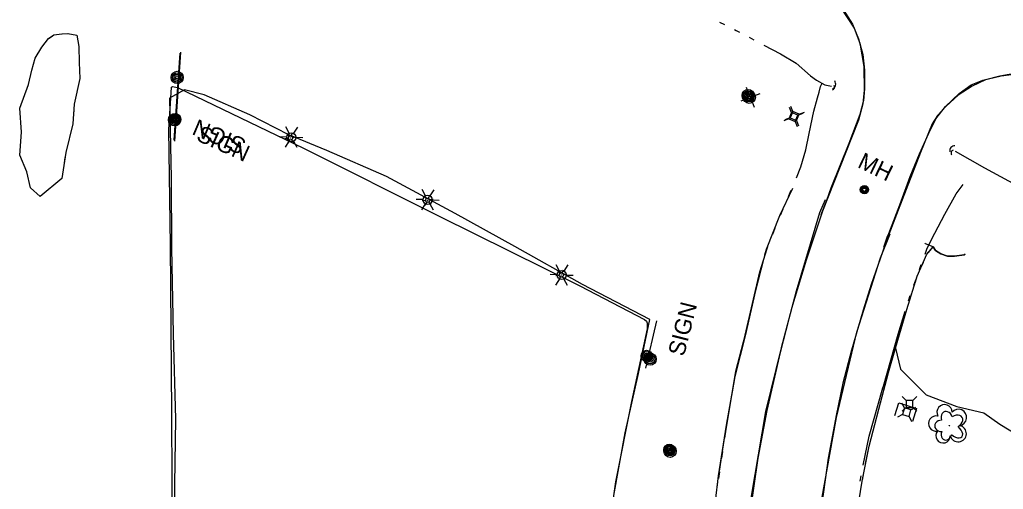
# Model space of a CAD drawing. Extents: x 588843 to 2552415, y 180129 to 269402.
# Drawn here: x 595524.9 to 595880.6, y 184475 to 184644.9 of the extents above; entities that cross this region are included whole.
import ezdxf

# ---------------------------------------------------------------- set-up
doc = ezdxf.new("R2010")
doc.units = 0
for name, color, linetype in [('Default', 7, 'Continuous'), ('E_AREA', 7, 'Continuous'), ('E_DRN', 7, 'Continuous'), ('E_DWY', 7, 'Continuous'), ('E_LAND_Vegetation', 7, 'Continuous'), ('E_LTG', 7, 'Continuous'), ('E_MISCPROP', 7, 'Continuous'), ('E_RDWY', 7, 'Continuous'), ('E_SGN', 7, 'Continuous'), ('E_SGN_Text', 7, 'Continuous'), ('E_UTL_AG_Bold', 7, 'Continuous'), ('E_UTL_MH', 7, 'Continuous'), ('E_UTL_MH_Text', 7, 'Continuous'), ('E_WTR_P', 7, 'Continuous'), ('Level 11', 7, 'Continuous'), ('Level 14', 7, 'Continuous'), ('Level 17', 7, 'Continuous'), ('Level 18', 7, 'Continuous'), ('Level 19', 7, 'Continuous')]:
    doc.layers.add(name, color=color, linetype=linetype)

# ---------------------------------------------------------------- blocks, each defined once
blk = doc.blocks.new('MHO')
at = {"layer": 'Default'}
for centre, radius in [((0.08, -0.12), 3), ((0.08, -0.12), 2.43), ((0.07, -0.15), 1.94), ((0.02, -0.16), 1.21)]:
    blk.add_circle(centre, radius, dxfattribs=at)
blk = doc.blocks.new('MHT')
at = {"layer": 'E_UTL_MH_Text'}
blk.add_text('MH', height=12, dxfattribs=at).set_placement((-9.81, -6))
blk = doc.blocks.new('POLE')
at = {"layer": 'Default'}
for radius in [4.46, 3.35, 2.23, 1.12]:
    blk.add_circle((0, 0), radius, dxfattribs=at)
blk = doc.blocks.new('PED')
at = {"layer": 'Default'}
for p, q in [((-2.5, 2.5), (-5.33, 5.33)), ((2.5, 2.5), (5.33, 5.33)), ((-2.5, -2.5), (-5.33, -5.33)), ((2.5, -2.5), (5.33, -5.33))]:
    blk.add_line(p, q, dxfattribs=at)
blk.add_lwpolyline([(-2.5, -2.5), (2.5, -2.5), (2.5, 2.5), (-2.5, 2.5)], close=True, dxfattribs=at)
blk = doc.blocks.new('CULV2')
at = {"layer": 'E_DRN'}
blk.add_arc((19.7, 14.8), 24.6, 216.8699, 323.1301, dxfattribs=at)
blk = doc.blocks.new('CULV2_4')
at = {"layer": 'E_DRN'}
blk.add_arc((65, 48), 80.7, 216.8699, 323.1301, dxfattribs=at)
blk = doc.blocks.new('LPOL_4')
at = {"layer": 'E_LTG'}
for p, q in [((-13.1, 0), (-4.9, 0)), ((-2.5, 4.3), (-6.6, 11.4)), ((2.5, 4.3), (6.6, 11.4)), ((4.9, 0), (13.1, 0)), ((-6.6, -11.4), (-2.5, -4.3)), ((6.6, -11.4), (2.5, -4.3))]:
    blk.add_line(p, q, dxfattribs=at)
for radius in [4.92, 4.92, 4.92, 0.41]:
    blk.add_circle((0, 0), radius, dxfattribs=at)
blk = doc.blocks.new('POLE_3')
at = {"layer": 'E_MISCPROP'}
for radius in [14.6, 11, 7.32, 3.66]:
    blk.add_circle((0, 0), radius, dxfattribs=at)
blk = doc.blocks.new('PED_3')
at = {"layer": 'E_UTL_AG_Bold'}
for p, q in [((-8.2, 8.2), (-17.5, 17.5)), ((8.2, 8.2), (17.5, 17.5)), ((-8.2, -8.2), (-17.5, -17.5)), ((8.2, -8.2), (17.5, -17.5))]:
    blk.add_line(p, q, dxfattribs=at)
blk.add_lwpolyline([(-8.2, -8.2), (8.2, -8.2), (8.2, 8.2), (-8.2, 8.2)], close=True, dxfattribs=at)
blk = doc.blocks.new('SIGN_3')
at = {"layer": 'E_SGN'}
blk.add_text('SIGN', height=39.37, dxfattribs=at).set_placement((-56.1, -19.7))
blk = doc.blocks.new('DTRE_4')
at = {"layer": 'E_LAND_Vegetation'}
blk.add_circle((-0.6, 0), 0.601, dxfattribs=at)
for centre, major_axis, ratio in [((-6.1, 17.5), (4.5, -16.3), 0.782863), ((13.3, 9), (-17.3, -9.6), 0.691916), ((-19.3, 0.5), (16.2, -0.4), 0.832022), ((-8.2, -17.2), (5.9, 15.9), 0.716896), ((11.6, -12.2), (-16.4, 15), 0.560249)]:
    blk.add_ellipse(centre, major_axis=major_axis, ratio=ratio, start_param=1.570796, end_param=4.712389, dxfattribs=at)

msp = doc.modelspace()

# ---------------------------------------------------------------- linework, layer by layer
at = {"layer": 'E_AREA'}
msp.add_lwpolyline([(595841.38, 184501.72), (595842.78, 184506.35), (595849.17, 184504.26), (595847.74, 184499.53)], dxfattribs=at)
at = {"layer": 'E_DWY'}
msp.add_lwpolyline([(595580.19, 184452.5), (595579.96, 184502.63), (595579.39, 184563.31), (595578.9, 184605.19), (595579.75, 184620.34), (595579.78, 184620.43), (595580.17, 184620.73), (595582.01, 184620.32), (595627.49, 184598.47), (595676.61, 184573.86), (595727.39, 184548.57), (595750.88, 184536.46), (595751.53, 184535.87), (595751.82, 184535.07), (595751.77, 184533.04), (595746.08, 184506.83), (595740.31, 184477.77), (595738.35, 184464.17)], dxfattribs=at)
at = {"layer": 'E_RDWY'}
for points in [[(595819.04, 184653.49), (595826.65, 184641.82), (595828.63, 184636.44), (595830.14, 184627.92), (595830.22, 184619.38), (595829.77, 184614.48), (595828.21, 184608.56), (595825.71, 184602.18), (595815.22, 184575.67), (595809.24, 184557.96), (595803.93, 184540.47), (595799.87, 184524.47), (595795.05, 184503.56), (595791.76, 184486.33), (595788.93, 184466.3), (595786.78, 184448.33), (595785.33, 184435.09), (595784.58, 184412.23), (595783.89, 184388.52), (595786.77, 184388.53), (595786.94, 184386.95), (595798.3, 184386.85), (595806.38, 184387.15), (595808.59, 184388.07)], [(595822.01, 184649.56), (595826.01, 184643.28), (595828.24, 184637.97), (595829.71, 184632.29), (595830.31, 184626.66), (595830.41, 184619.84), (595829.99, 184615.69), (595828.67, 184610.62), (595824.72, 184600.14), (595818.21, 184583.9), (595816.57, 184579.51)], [(595886.05, 184625.72), (595879.35, 184624.51), (595874.16, 184623.19), (595869.3, 184620.86), (595864.18, 184617.58), (595859.87, 184613.55), (595856.78, 184610.21), (595854.8, 184607.17), (595850.59, 184596.86), (595842.48, 184575.95), (595838.57, 184565.65), (595832.72, 184549.13), (595829.9, 184539.77), (595825.66, 184525.36), (595822.53, 184513.42), (595820.16, 184501.67), (595817.19, 184486.29), (595814.94, 184469.79), (595812.13, 184449.86), (595810.91, 184435.22), (595809.28, 184418.03), (595808.31, 184400.25), (595808.13, 184393.02), (595808.5, 184388.03)], [(595839.13, 184567.61), (595843.18, 184577.98), (595846.9, 184588.11), (595850.19, 184596.37), (595853.62, 184603.82), (595856.17, 184608.99), (595859.59, 184613.44), (595864.58, 184618.14), (595868.93, 184621.37), (595873.18, 184623.04), (595879.79, 184624.62), (595887.27, 184625.56), (595892.5, 184625.62), (595899.94, 184623.28), (595915.04, 184618.27), (595931.05, 184613.08), (595945.24, 184608.46), (595955.45, 184605.16), (595964.42, 184602.37), (595977.05, 184596.9)], [(595816.57, 184579.51), (595814.6, 184574.25)], [(595837.3, 184562.57), (595838.72, 184566.56), (595839.13, 184567.61)]]:
    msp.add_lwpolyline(points, dxfattribs=at)
at = {"layer": 'E_SGN'}
msp.add_line((595582.81, 184632.72), (595580.69, 184601.31), dxfattribs=at)
at = {"layer": 'E_UTL_AG_Bold'}
for p, q in [((595845.37, 184507.17), (595843.95, 184508.58)), ((595847.87, 184507.17), (595849.28, 184508.58)), ((595845.37, 184504.67), (595843.95, 184503.25)), ((595847.87, 184504.67), (595849.28, 184503.25))]:
    msp.add_line(p, q, dxfattribs=at)
msp.add_lwpolyline([(595845.37, 184504.67), (595847.87, 184504.67), (595847.87, 184507.17), (595845.37, 184507.17)], close=True, dxfattribs=at)
at = {"layer": 'E_WTR_P'}
for points in [[(595777.98, 184644), (595779.77, 184643.11)], [(595783.34, 184641.32), (595783.97, 184641), (595785.11, 184640.4)], [(595788.64, 184638.53), (595790.4, 184637.6)], [(595793.93, 184635.73), (595800.05, 184632.5), (595805.6, 184629.21), (595810.86, 184624.55), (595813, 184623.03), (595816.02, 184621.37), (595818.45, 184620.89)], [(595805.72, 184587.7), (595807.4, 184591.67), (595809.11, 184597.76), (595810.35, 184603.67), (595812.01, 184611.82), (595813.37, 184616.67), (595813.93, 184618.67), (595814.49, 184620.67), (595815.11, 184621.87)], [(595863.14, 184597.31), (595873.79, 184591.36), (595891.16, 184581.91)], [(595802.85, 184580.93), (595803.48, 184582.41), (595803.81, 184583.19)], [(595852.25, 184560.09), (595853.01, 184562.19), (595855.78, 184567.68), (595859.35, 184574.57), (595863.46, 184581.94), (595866.04, 184585.32)], [(595799.98, 184574.16), (595800.94, 184576.42)], [(595797.19, 184567.36), (595798.08, 184569.64)], [(595786.58, 184528.39), (595787.18, 184530.75), (595792.57, 184553.66), (595795.12, 184562.07), (595795.41, 184562.8)], [(595850.22, 184554.48), (595850.9, 184556.35)], [(595848.19, 184548.87), (595848.87, 184550.74)], [(595846.28, 184543.22), (595846.87, 184545.12)], [(595837.04, 184511.73), (595837.22, 184512.35), (595842.49, 184531.18), (595845.08, 184539.43)], [(595779.85, 184493.52), (595780.2, 184495.88), (595783.85, 184517.74), (595786.58, 184528.39)], [(595829.93, 184483.79), (595832.04, 184494.2), (595837.04, 184511.73)], [(595778.78, 184486.24), (595779.14, 184488.67)], [(595777.72, 184478.97), (595778.07, 184481.39)], [(595828.75, 184477.94), (595829.14, 184479.89)]]:
    msp.add_lwpolyline(points, dxfattribs=at)
at = {"layer": 'Level 11'}
for points in [[(595816.1, 184579.67), (595814.11, 184575.02), (595805.67, 184546.74), (595800.2, 184526.21), (595794.61, 184503.13), (595789.4, 184472.5), (595787.54, 184448.83), (595786.28, 184439.04)], [(595810.75, 184435.55), (595814.87, 184470.9), (595820.22, 184501.02), (595827.62, 184531.81), (595836.14, 184558.71), (595839.65, 184567.47)]]:
    msp.add_lwpolyline(points, dxfattribs=at)
at = {"layer": 'Level 14'}
for p, q in [((595622.36, 184603.8), (595621.17, 184606.1)), ((595624.06, 184603.79), (595625.43, 184606.02)), ((595621.53, 184602.43), (595618.92, 184602.5)), ((595622.28, 184600.94), (595620.92, 184598.75)), ((595623.92, 184600.9), (595625.16, 184598.72)), ((595624.8, 184602.34), (595627.32, 184602.27)), ((595671.65, 184581.16), (595670.45, 184583.46)), ((595673.35, 184581.15), (595674.72, 184583.38)), ((595670.81, 184579.8), (595668.21, 184579.87)), ((595674.09, 184579.71), (595676.61, 184579.64)), ((595671.57, 184578.31), (595670.21, 184576.12)), ((595673.21, 184578.26), (595674.45, 184576.08)), ((595720.11, 184553.96), (595718.91, 184556.26)), ((595721.81, 184553.95), (595723.17, 184556.18)), ((595719.27, 184552.59), (595716.67, 184552.67)), ((595720.03, 184551.1), (595718.67, 184548.91)), ((595721.66, 184551.06), (595722.91, 184548.88)), ((595722.55, 184552.5), (595725.07, 184552.43))]:
    msp.add_line(p, q, dxfattribs=at)
for points in [[(595583.02, 184633.09), (595580.87, 184600.99)], [(595755.17, 184535.98), (595751.23, 184518.79)]]:
    msp.add_lwpolyline(points, dxfattribs=at)
for centre, radius in [((595581.12, 184608.93), 2.02), ((595581.12, 184608.94), 1.52), ((595581.13, 184608.9), 1.01), ((595581.13, 184608.91), 0.502), ((595623.16, 184602.37), 1.64), ((595672.45, 184579.73), 1.64), ((595720.91, 184552.53), 1.64), ((595751.58, 184523.29), 2.02), ((595751.58, 184523.3), 1.52), ((595751.59, 184523.27), 1.01), ((595751.59, 184523.28), 0.502), ((595759.79, 184489.36), 2.02), ((595759.79, 184489.37), 1.52), ((595759.8, 184489.33), 1.01), ((595759.8, 184489.34), 0.502)]:
    msp.add_circle(centre, radius, dxfattribs=at)
at = {"layer": 'Level 17'}
for points in [[(595739.79, 184472.79), (595743.85, 184495.44), (595748.64, 184516.86), (595752.74, 184536.41), (595728.36, 184549.14), (595703.95, 184562.86), (595682.39, 184574.74), (595657.58, 184588.16), (595635.96, 184597.53), (595622.29, 184603.29), (595608.13, 184610.46), (595591.6, 184617.68), (595584.45, 184619.56), (595579.11, 184616.54), (595579.7, 184587.69), (595579.78, 184562.26), (595580.36, 184531.27), (595581.29, 184500.44), (595580.92, 184476.93), (595580.81, 184449.52)], [(595841.55, 184526.04), (595845.62, 184540.02), (595849.42, 184552.07), (595852.94, 184560.1), (595855.23, 184562.69), (595856, 184561.37), (595858, 184560.22), (595860.41, 184559.39), (595862.95, 184559.37), (595866.42, 184559.83), (595866.75, 184560.12)], [(595841.55, 184526.04), (595843.36, 184518.54), (595852.7, 184509.22), (595863.73, 184504.95), (595873.46, 184502.73), (595879.3, 184498.6), (595885.44, 184494.81)]]:
    msp.add_lwpolyline(points, dxfattribs=at)
at = {"layer": 'Level 18'}
for centre, radius, start, end in [((595859.3, 184502.87), 2.78, 1.3946, 209.1675), ((595856.3, 184498.8), 2.78, 78.0716, 279.0826), ((595864.34, 184501.02), 2.97, 278.4237, 139.6575), ((595864.23, 184495.16), 2.97, 196.0745, 79.0477), ((595858.76, 184494.4), 2.61, 140.7797, 358.7123)]:
    msp.add_arc(centre, radius, start, end, dxfattribs=at)
at = {"layer": 'Level 19'}
for points in [[(595525.02, 184612.89), (595528.05, 184621.48), (595529.31, 184626.59), (595530.55, 184631.01), (595532.97, 184634.94), (595535.39, 184638.03), (595537.32, 184639.42), (595540.12, 184639.78), (595542.33, 184639.89), (595545.62, 184639.34)], [(595540.42, 184639.8), (595542.33, 184639.89), (595542.41, 184639.87)], [(595545.62, 184639.34), (595546.36, 184635.2), (595546.48, 184629.38), (595546.67, 184623.56), (595544.6, 184614.38), (595544.19, 184607.26), (595541.57, 184596.89), (595540.19, 184587.45), (595532.32, 184580.95), (595528.87, 184584.02), (595527.46, 184589.91), (595524.92, 184595.84), (595525.62, 184604.21), (595525.02, 184612.89)], [(595525.02, 184612.89), (595528.05, 184621.48), (595529.31, 184626.59), (595530.55, 184631.01), (595532.97, 184634.94), (595535.39, 184638.03), (595536.61, 184638.91)], [(595545.62, 184639.34), (595546.36, 184635.2), (595546.48, 184629.38), (595546.67, 184623.56), (595544.6, 184614.38), (595544.38, 184610.64)], [(595524.92, 184595.88), (595525.62, 184604.21), (595525.02, 184612.89)], [(595544.04, 184606.67), (595543.55, 184604.73)], [(595542.57, 184600.85), (595542.08, 184598.91)], [(595540.42, 184589.06), (595540.19, 184587.45), (595532.32, 184580.95), (595528.87, 184584.02), (595527.46, 184589.91), (595524.92, 184595.84), (595524.92, 184595.88)], [(595541.29, 184595), (595541, 184593.02)], [(595771.52, 184431.04), (595773.68, 184443.83), (595775.38, 184461.57), (595777.62, 184479.89), (595780.45, 184498.18), (595783.63, 184515.79), (595787.28, 184530.58), (595791.05, 184546.99), (595794.89, 184561.83), (595799.73, 184574.07), (595804.44, 184583.9)], [(595794.38, 184559.84), (595794.89, 184561.83), (595799.73, 184574.07), (595804.44, 184583.9)], [(595825.42, 184433.58), (595825.38, 184441.69), (595826.08, 184452.46), (595827.24, 184463.8), (595829.51, 184477.95), (595832.03, 184490.6), (595835.57, 184503.96), (595839.05, 184517.29), (595841.55, 184526.04), (595845.62, 184540.02), (595849.42, 184552.07), (595852.94, 184560.1), (595855.23, 184562.69)], [(595855.23, 184562.69), (595852.44, 184563.87), (595852.31, 184564.04)], [(595853.47, 184560.71), (595855.23, 184562.69)], [(595866.75, 184560.12), (595866.42, 184559.83), (595862.95, 184559.37), (595860.41, 184559.39), (595858, 184560.22), (595856, 184561.37), (595855.23, 184562.69)], [(595792.87, 184554.04), (595793.37, 184555.97)], [(595850.85, 184555.35), (595851.66, 184557.18)], [(595848.69, 184549.76), (595849.29, 184551.67)], [(595791.36, 184548.23), (595791.87, 184550.16)], [(595789.99, 184542.39), (595790.44, 184544.34)], [(595846.89, 184544.04), (595847.49, 184545.94)], [(595837.75, 184512.33), (595839.05, 184517.29), (595841.55, 184526.04), (595845.62, 184540.02), (595845.69, 184540.22)], [(595782.62, 184510.23), (595783.63, 184515.79), (595787.28, 184530.58), (595789.09, 184538.49)], [(595830.75, 184484.2), (595832.03, 184490.6), (595835.57, 184503.96), (595837.75, 184512.33)], [(595777.89, 184481.62), (595780.45, 184498.18), (595782.62, 184510.23)], [(595829.58, 184478.31), (595829.97, 184480.27)], [(595777.11, 184475.67), (595777.35, 184477.66)]]:
    msp.add_lwpolyline(points, dxfattribs=at)

# ---------------------------------------------------------------- block references
at = {"layer": 'E_DRN'}
for name, p, xscale, yscale, rotation in [('CULV2_4', (595818.77, 184619.89), 0.02294815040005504, 0.022948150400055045, 74.37149707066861), ('CULV2', (595818.75, 184619.51), 0.04243803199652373, 0.04243803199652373, 67.3544618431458), ('CULV2_4', (595863.07, 184599.29), 0.021904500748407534, 0.02190450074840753, -130.40364349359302), ('CULV2', (595862.43, 184597.73), 0.04535376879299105, 0.04535376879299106, -108.55992137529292)]:
    msp.add_blockref(name, p, dxfattribs=dict(at, xscale=xscale, yscale=yscale, rotation=rotation))
at = {"layer": 'E_LAND_Vegetation', "xscale": 0.1524003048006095, "yscale": 0.15240030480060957, "rotation": 2.3276622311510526}
msp.add_blockref('DTRE_4', (595861.17, 184498.03), dxfattribs=at)
at = {"layer": 'E_LTG', "xscale": 0.1524003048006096, "yscale": 0.15240030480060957, "rotation": 67.12813611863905}
for p in [(595622.81, 184602.09), (595672.42, 184579.59), (595720.75, 184552.53)]:
    msp.add_blockref('LPOL_4', p, dxfattribs=at)
at = {"layer": 'E_MISCPROP'}
for name, p, xscale, yscale, rotation in [('POLE_3', (595581.86, 184624.01), 0.1524003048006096, 0.15240030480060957, 67.12813611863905), ('POLE', (595788.32, 184617.46), 0.5, 0.5, -23.4412616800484), ('POLE_3', (595788.69, 184616.82), 0.1524003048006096, 0.15240030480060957, 67.12813611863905), ('POLE_3', (595580.95, 184608.67), 0.1524003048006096, 0.15240030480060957, 67.12813611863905), ('POLE_3', (595752.86, 184522.11), 0.1524003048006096, 0.15240030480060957, 67.12813611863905), ('POLE_3', (595760.06, 184488.81), 0.1524003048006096, 0.15240030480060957, 67.12813611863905)]:
    msp.add_blockref(name, p, dxfattribs=dict(at, xscale=xscale, yscale=yscale, rotation=rotation))
at = {"layer": 'E_SGN_Text', "xscale": 0.1524003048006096, "yscale": 0.1524003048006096, "rotation": -24.21972835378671}
msp.add_blockref('SIGN_3', (595597.42, 184600.63), dxfattribs=at)
at = {"layer": 'E_UTL_AG_Bold'}
for name, p, xscale, yscale, rotation in [('PED', (595789.11, 184616.81), 0.5, 0.5, -23.4412616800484), ('PED_3', (595804.65, 184609.69), 0.1524003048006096, 0.15240030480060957, 67.12813611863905), ('PED', (595805.11, 184610.01), 0.5, 0.5, -23.4412616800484), ('PED_3', (595845.61, 184502.89), 0.15240030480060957, 0.15240030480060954, -16.435432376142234)]:
    msp.add_blockref(name, p, dxfattribs=dict(at, xscale=xscale, yscale=yscale, rotation=rotation))
at = {"layer": 'E_UTL_MH', "xscale": 0.5, "yscale": 0.5, "rotation": -18.55992134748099}
msp.add_blockref('MHO', (595830.31, 184583.47), dxfattribs=at)
at = {"layer": 'E_UTL_MH_Text', "xscale": 0.5, "yscale": 0.4999999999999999, "rotation": -25.779061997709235}
msp.add_blockref('MHT', (595833.2, 184592.24), dxfattribs=at)

# ---------------------------------------------------------------- texts
at = {"layer": 'Level 14'}
for rotation, p in [(157, (595607.26, 184601.42)), (75.7479, (595765.07, 184522.84))]:
    msp.add_text('SIGN', height=6, rotation=rotation, dxfattribs=at).set_placement(p)

doc.saveas('drawing.dxf')
